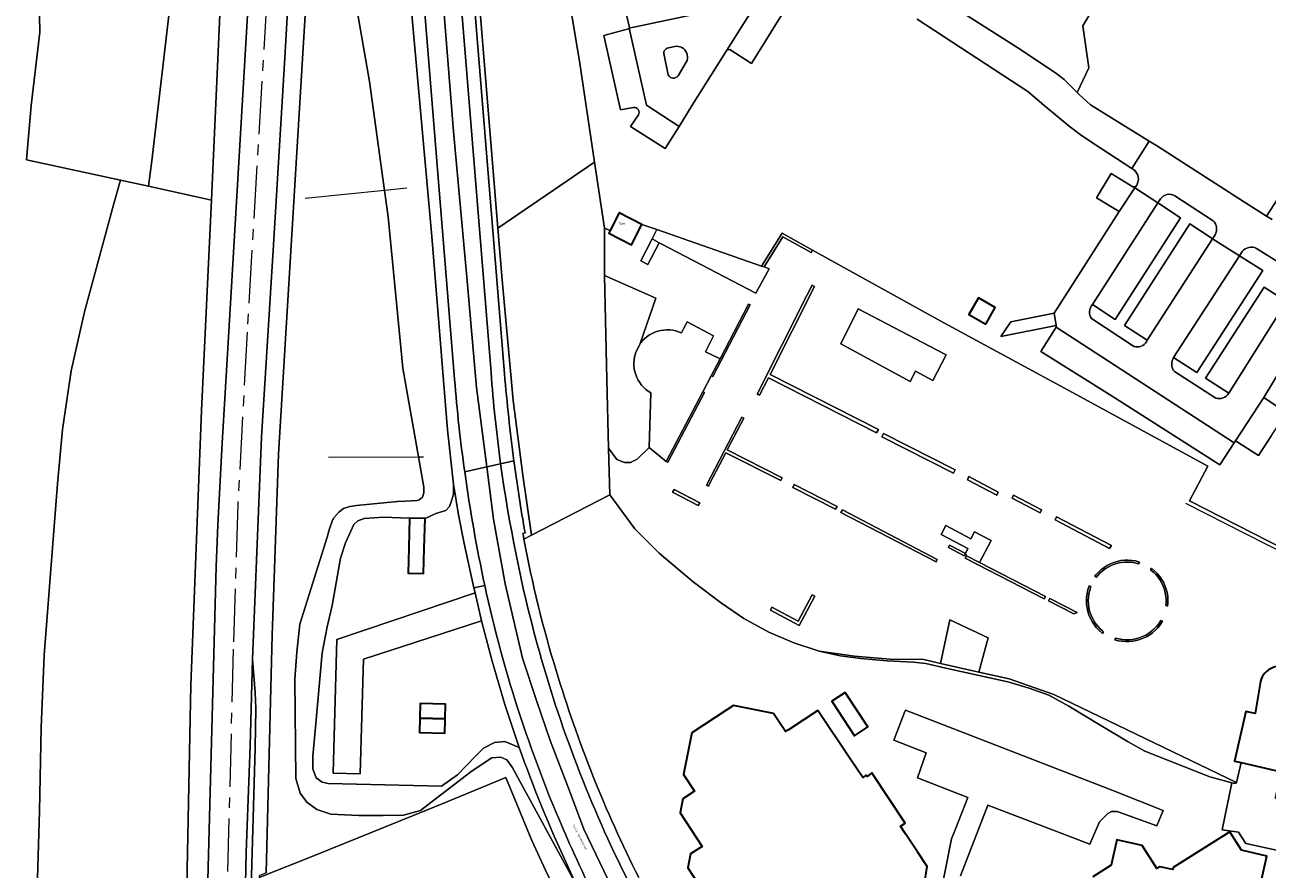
# Model space of a CAD drawing. Header units: metres. Extents: x 197700 to 204338, y 317132 to 325229.
# Tile 698 of 1056: x 202139 to 202374, y 319656 to 319816. Entities that reach past the tile are written whole.
import ezdxf
from ezdxf.enums import TextEntityAlignment as Align

# ---------------------------------------------------------------- set-up
doc = ezdxf.new("R2010")
doc.units = ezdxf.units.M
doc.linetypes.add('AM-AS', pattern=[16, 10, -2, 2, -2])
for name, color, linetype, lineweight in [('B-WE-AM-AS_SPOOR-G', 10, 'AM-AS', 18), ('B-WE-GR-BEPLANTING_CULTUUR_BODEMBEDEKKER-GV', 90, 'Continuous', 18), ('B-WE-GR-BEPLANTING_CULTUUR_BOSPLANTSOEN-GV', 90, 'Continuous', 18), ('B-WE-GR-BEPLANTING_CULTUUR_HEESTERS-GV', 90, 'Continuous', 18), ('B-WE-GR-BOS_LOOF-GV', 40, 'Continuous', 13), ('B-WE-GR-GRAS-GV', 60, 'Continuous', 13), ('B-WE-GW-TALUD_KRUIN-G', 90, 'Continuous', 18), ('B-WE-IE-TERREINAFSCHEIDING_KUNSTMATIG_HEKWERK-G', 20, 'IE-TERREINAFSCHEIDING-KUNSTMATIG', 18), ('B-WE-IE-TERREINAFSCHEIDING_KUNSTMATIG_MUUR-G', 90, 'IE-TERREINAFSCHEIDING-KUNSTMATIG-DICHT', 18), ('B-WE-OG-BEBOUWING-GV', 7, 'Continuous', 35), ('B-WE-OG-BEBOUWING-T18', 10, 'Continuous', 18), ('B-WE-OG-TERREIN_CULTUURSCHEIDING-GV', 7, 'Continuous', 18), ('B-WE-OG-TERREIN_ERF-GV', 7, 'Continuous', 18), ('B-WE-OG-TOPOGRAFIE-T18', 10, 'Continuous', 18), ('B-WE-VH-VERHARDING_ASFALT-GV', 252, 'Continuous', 18), ('B-WE-VH-VERHARDING_BETONSTRAATSTEEN-GV', 252, 'Continuous', 18), ('B-WE-VH-VERHARDING_GESLOTEN-GV', 252, 'Continuous', 18), ('B-WE-VH-VERHARDING_HALFVERHARDING-GV', 252, 'Continuous', 18), ('B-WE-VH-VERHARDING_OPEN-GV', 252, 'Continuous', 18), ('B-WE-VH-VERHARDING_TEGEL-GV', 252, 'Continuous', 18)]:
    doc.layers.add(name, color=color, linetype=linetype, lineweight=lineweight)
doc.styles.add('NLCS-ISO-M200-T18', font='NLCS-ISO.ttf', dxfattribs={"height": 0.36})
doc.linetypes.add('IE-TERREINAFSCHEIDING-KUNSTMATIG', pattern='A,4,[82,NLCS.SHX,S=0.75,R=90,X=0,Y=0],4,-2', length=10)
doc.linetypes.add('IE-TERREINAFSCHEIDING-KUNSTMATIG-DICHT', pattern='A,8,-1,[82,NLCS.SHX,S=0.75,R=90,X=0,Y=0],-1', length=10)

msp = doc.modelspace()

# ---------------------------------------------------------------- linework, layer by layer
at = {"layer": 'B-WE-AM-AS_SPOOR-G'}
msp.add_lwpolyline([(202188.012, 319869.125), (202181.492, 319757.801), (202179.737, 319725.289), (202178.866, 319697.889), (202176.9, 319621.503)], dxfattribs=at)
at = {"layer": 'B-WE-GR-BEPLANTING_CULTUUR_BODEMBEDEKKER-GV'}
for points in [[(202262.916, 319806.275), (202264.47, 319808.846), (202264.608, 319809.172), (202264.687, 319809.518), (202264.706, 319809.872), (202264.663, 319810.224), (202264.56, 319810.563), (202264.4, 319810.879), (202264.187, 319811.162), (202263.929, 319811.404), (202263.634, 319811.597), (202263.309, 319811.736), (202262.965, 319811.815), (202262.613, 319811.834), (202261.111, 319811.523), (202260.866, 319811.471), (202260.642, 319811.357), (202260.455, 319811.19), (202260.318, 319810.981), (202260.241, 319810.744), (202260.229, 319810.497), (202261.067, 319806.424)], [(202377.041, 319770.597), (202372.208, 319773.656), (202371.86, 319773.791), (202371.494, 319773.866), (202371.121, 319773.879), (202370.751, 319773.829), (202370.395, 319773.717), (202370.063, 319773.548), (202369.764, 319773.326), (202369.506, 319773.057), (202368.983, 319772.249), (202373.381, 319769.454), (202360.941, 319750.194), (202356.55, 319753.048), (202356.381, 319752.734), (202356.264, 319752.396), (202356.2, 319752.044), (202356.191, 319751.686), (202356.238, 319751.331), (202356.339, 319750.988), (202356.493, 319750.665), (202356.694, 319750.371), (202364.501, 319745.343), (202364.848, 319745.273), (202365.201, 319745.259), (202365.552, 319745.301), (202365.892, 319745.399), (202366.211, 319745.55), (202366.503, 319745.75), (202366.759, 319745.993), (202366.972, 319746.275), (202362.552, 319749.148), (202373.637, 319766.318), (202377.885, 319763.607)]]:
    msp.add_lwpolyline(points, dxfattribs=at)
msp.add_lwpolyline([(202261.067, 319806.424, 0.5835608), (202262.916, 319806.275)], format="xyb", dxfattribs=at)
for points in [[(202341.214, 319763.015), (202340.999, 319762.736), (202340.835, 319762.425), (202340.725, 319762.091), (202340.672, 319761.744), (202340.678, 319761.392), (202340.744, 319761.046), (202340.866, 319760.717), (202341.041, 319760.412), (202348.803, 319755.273), (202349.107, 319755.138), (202349.429, 319755.056), (202349.76, 319755.032), (202350.091, 319755.065), (202350.411, 319755.154), (202350.711, 319755.297), (202350.982, 319755.49), (202351.215, 319755.726), (202351.405, 319755.999), (202351.544, 319756.301), (202347.249, 319759.093), (202359.62, 319778.27), (202363.657, 319775.632), (202363.901, 319775.477), (202364.379, 319776.219), (202364.529, 319776.545), (202364.626, 319776.891), (202364.667, 319777.248), (202364.651, 319777.606), (202364.579, 319777.958), (202364.452, 319778.294), (202364.273, 319778.605), (202364.047, 319778.884), (202356.772, 319783.608), (202356.425, 319783.767), (202356.053, 319783.858), (202355.672, 319783.879), (202355.293, 319783.828), (202354.929, 319783.708), (202354.595, 319783.522), (202354.3, 319783.277), (202354.057, 319782.982), (202353.544, 319782.24), (202357.848, 319779.428), (202345.5, 319760.23)], [(202259.347, 319774.722), (202258.024, 319775.452), (202255.873, 319771.283), (202257.223, 319770.612)], [(202257.473, 319736.034), (202257.757, 319746.357), (202257.276, 319746.663), (202256.825, 319747.011), (202256.407, 319747.398), (202256.026, 319747.821), (202255.683, 319748.276), (202255.383, 319748.76), (202255.127, 319749.269), (202254.917, 319749.799), (202254.756, 319750.345), (202254.644, 319750.904), (202254.582, 319751.47), (202254.572, 319752.039), (202254.612, 319752.608), (202254.703, 319753.17), (202254.843, 319753.722), (202254.884, 319753.85), (202255.787, 319755.685), (202258.692, 319764.264), (202248.994, 319768.501), (202249.476, 319748.868), (202249.804, 319735.869), (202251.362, 319733.727), (202252.813, 319733.183), (202253.902, 319733.183), (202255.171, 319733.818)]]:
    msp.add_lwpolyline(points, close=True, dxfattribs=at)
at = {"layer": 'B-WE-GR-BEPLANTING_CULTUUR_BOSPLANTSOEN-GV'}
msp.add_lwpolyline([(202250.027, 319727.063), (202249.804, 319735.869), (202249.476, 319748.868), (202248.994, 319768.501), (202248.991, 319768.628), (202249.042, 319777.473), (202247.155, 319789.946), (202228.876, 319777.482), (202229.676, 319767.69), (202231.786, 319744.887), (202233.605, 319730.795), (202235.202, 319719.431)], close=True, dxfattribs=at)
at = {"layer": 'B-WE-GR-BEPLANTING_CULTUUR_HEESTERS-GV'}
for points in [[(202278.686, 319770.311), (202258.921, 319777.192), (202258.024, 319775.452), (202259.347, 319774.722), (202259.858, 319774.421), (202277.614, 319765.172), (202280.157, 319769.776), (202279.174, 319770.149)], [(202279.174, 319770.149), (202282.723, 319775.847), (202288.045, 319772.861), (202288.297, 319773.329), (202282.56, 319776.554), (202278.686, 319770.311)], [(202278.276, 319745.916), (202279.983, 319749.203), (202300.437, 319738.823), (202300.758, 319739.447), (202280.307, 319749.826), (202288.706, 319766.476), (202288.264, 319766.71), (202287.32, 319764.892), (202277.886, 319746.114)], [(202269.162, 319749.578), (202269.473, 319749.419), (202276.555, 319762.975), (202276.244, 319763.134), (202270.844, 319752.798)], [(202260.694, 319733.386), (202261.004, 319733.224), (202267.88, 319746.39), (202267.569, 319746.549)], [(202268.285, 319728.907), (202268.654, 319728.717), (202268.942, 319729.271), (202271.949, 319735.035), (202282.311, 319729.777), (202282.582, 319730.31), (202272.225, 319735.565), (202275.362, 319741.579), (202274.994, 319741.767)], [(202315.274, 319731.82), (202301.738, 319738.69), (202301.417, 319738.067), (202314.954, 319731.197)], [(202323.414, 319727.603), (202317.864, 319730.512), (202317.599, 319729.938), (202323.15, 319727.03)], [(202267.001, 319725.551), (202262.159, 319728.077), (202261.878, 319727.568), (202266.729, 319725.038)], [(202284.596, 319728.475), (202292.685, 319724.368), (202292.965, 319724.895), (202284.867, 319729.007)], [(202331.606, 319724.254), (202326.295, 319727.037), (202326.031, 319726.464), (202331.305, 319723.7)], [(202293.69, 319723.72), (202311.666, 319714.4), (202311.898, 319714.845), (202293.962, 319724.231)], [(202344.78, 319717.5), (202334.431, 319722.924), (202334.167, 319722.351), (202344.449, 319716.96)], [(202317.2, 319716.018), (202317.421, 319715.568), (202319.871, 319714.308), (202322.044, 319718.473), (202318.925, 319720.1), (202318.236, 319718.78), (202313.486, 319721.258), (202312.612, 319719.583), (202317.68, 319716.939)], [(202317.2, 319716.018), (202314.227, 319717.56), (202314.017, 319717.116), (202316.994, 319715.573)], [(202317.421, 319715.568), (202317.167, 319715.12), (202332.11, 319707.434), (202332.345, 319707.892), (202319.871, 319714.308)], [(202341.975, 319711.546), (202342.148, 319711.761), (202342.593, 319712.245), (202343.079, 319712.687), (202343.603, 319713.084), (202344.16, 319713.433), (202344.746, 319713.73), (202345.356, 319713.974), (202345.986, 319714.163), (202346.63, 319714.294), (202347.283, 319714.368), (202347.94, 319714.383), (202348.596, 319714.339), (202349.245, 319714.236), (202349.936, 319714.063), (202350.101, 319714.382), (202349.315, 319714.579), (202348.635, 319714.686), (202347.948, 319714.733), (202347.26, 319714.717), (202346.576, 319714.64), (202345.901, 319714.502), (202345.241, 319714.305), (202344.602, 319714.049), (202343.988, 319713.737), (202343.404, 319713.372), (202342.855, 319712.956), (202342.346, 319712.493), (202341.88, 319711.986), (202341.658, 319711.709)], [(202352.34, 319713.245), (202352.176, 319712.927), (202352.725, 319712.47), (202353.191, 319712.007), (202353.613, 319711.503), (202353.989, 319710.964), (202354.315, 319710.393), (202354.589, 319709.796), (202354.809, 319709.176), (202354.972, 319708.54), (202355.078, 319707.891), (202355.125, 319707.235), (202355.114, 319706.578), (202355.078, 319706.174), (202355.418, 319706.042), (202355.463, 319706.556), (202355.475, 319707.245), (202355.425, 319707.932), (202355.315, 319708.611), (202355.144, 319709.278), (202354.914, 319709.927), (202354.627, 319710.553), (202354.285, 319711.151), (202353.891, 319711.716), (202353.449, 319712.243), (202352.961, 319712.729)], [(202285.593, 319703.226), (202280.663, 319705.849), (202280.375, 319705.265), (202285.785, 319702.386), (202288.746, 319707.948), (202288.241, 319708.205)], [(202340.933, 319709.724), (202340.617, 319709.887), (202340.363, 319709.113), (202340.207, 319708.442), (202340.112, 319707.76), (202340.077, 319707.072), (202340.105, 319706.384), (202340.193, 319705.702), (202340.343, 319705.029), (202340.552, 319704.373), (202340.818, 319703.738), (202341.141, 319703.13), (202341.516, 319702.553), (202341.941, 319702.011), (202342.413, 319701.51), (202343.122, 319700.881), (202343.292, 319701.21), (202343.149, 319701.325), (202342.657, 319701.761), (202342.207, 319702.24), (202341.8, 319702.756), (202341.442, 319703.308), (202341.135, 319703.888), (202340.88, 319704.494), (202340.681, 319705.121), (202340.538, 319705.762), (202340.453, 319706.414), (202340.427, 319707.071), (202340.46, 319707.727), (202340.551, 319708.378), (202340.7, 319709.018)], [(202333.137, 319707.485), (202332.902, 319707.028), (202337.687, 319704.566), (202338.327, 319704.815)], [(202312.528, 319695.214), (202319.773, 319693.573), (202321.487, 319700.077), (202314.262, 319703.478)], [(202345.462, 319699.692), (202346.098, 319699.519), (202346.776, 319699.399), (202347.462, 319699.34), (202348.15, 319699.343), (202348.836, 319699.407), (202349.513, 319699.532), (202350.176, 319699.717), (202350.82, 319699.961), (202351.44, 319700.261), (202352.031, 319700.615), (202352.587, 319701.021), (202353.105, 319701.474), (202353.58, 319701.973), (202354.009, 319702.511), (202354.463, 319703.198), (202354.13, 319703.328), (202353.726, 319702.716), (202353.316, 319702.202), (202352.862, 319701.727), (202352.368, 319701.294), (202351.837, 319700.907), (202351.273, 319700.568), (202350.681, 319700.282), (202350.067, 319700.05), (202349.434, 319699.873), (202348.787, 319699.754), (202348.133, 319699.693), (202347.475, 319699.69), (202346.821, 319699.747), (202346.173, 319699.861), (202345.614, 319700.012)], [(202319.773, 319693.573), (202312.528, 319695.214), (202309.373, 319695.929), (202302.909, 319696.051), (202296.237, 319696.61), (202289.555, 319697.555), (202293.548, 319696.68), (202297.474, 319696.131), (202302.452, 319695.733), (202307.377, 319695.472), (202309.738, 319695.193), (202313.523, 319694.303), (202325.236, 319691.747), (202329.277, 319690.552), (202332.961, 319689.191), (202336.721, 319687.117), (202342.805, 319683.497), (202347.945, 319680.387), (202351.114, 319678.623), (202363.365, 319673.815), (202367.527, 319672.651), (202367.793, 319672.577), (202368.355, 319672.567), (202368.416, 319672.707), (202333.921, 319689.337), (202325.457, 319692.285)], [(202378.674, 319669.18), (202375.777, 319669.844), (202376.899, 319674.737), (202369.297, 319676.48), (202368.522, 319672.948), (202368.416, 319672.707), (202368.355, 319672.567), (202367.793, 319672.577), (202367.527, 319672.651), (202365.736, 319663.794), (202368.795, 319663.313), (202370.163, 319661.178), (202376.536, 319659.78)]]:
    msp.add_lwpolyline(points, close=True, dxfattribs=at)
at = {"layer": 'B-WE-GR-BOS_LOOF-GV'}
for points in [[(202139.496, 319960.322), (202142.315, 319814.5), (202140.671, 319800.622), (202139.789, 319790.402), (202157.56, 319786.528), (202162.833, 319785.378), (202163.487, 319790.189), (202171.941, 319862.469)], [(202141.187, 319631.458), (202142.282, 319667.306), (202142.611, 319683.112), (202143.148, 319696.751), (202144.738, 319717.089), (202145.664, 319729.165), (202146.623, 319739.422), (202148.255, 319750.518), (202150.778, 319761.683), (202156.25, 319781.876), (202157.56, 319786.528), (202139.789, 319790.402), (202140.671, 319800.622), (202142.315, 319814.5), (202139.496, 319960.322)], [(202197.064, 319848.58), (202204.585, 319805.202), (202207.457, 319784.6), (202208.149, 319779.638), (202210.89, 319750.996), (202213.886, 319734.239), (202214.902, 319728.557), (202214.858, 319727.478), (202214.615, 319726.666), (202213.97, 319726.106), (202213.635, 319726.029), (202211.343, 319725.85), (202209.928, 319725.813), (202202.147, 319725.068), (202200.919, 319724.855), (202199.721, 319724.472), (202198.859, 319723.848), (202197.886, 319722.721), (202197.635, 319722.302), (202197.042, 319720.661), (202196.591, 319719.102), (202191.464, 319702.619), (202190.911, 319697.359), (202190.527, 319692.244), (202190.699, 319673.45), (202191.528, 319670.69), (202192.749, 319669.025), (202194.647, 319667.593), (202197.321, 319666.708), (202202.631, 319666.45), (202207.227, 319666.481), (202211.057, 319666.539), (202214.281, 319667.397), (202217.025, 319669.547), (202224.024, 319674.928), (202227.734, 319677.385), (202229.406, 319677.527), (202230.573, 319677.025), (202231.583, 319675.594), (202243.749, 319653.326)], [(202243.749, 319653.326), (202231.583, 319675.594), (202230.573, 319677.025), (202229.406, 319677.527), (202227.734, 319677.385), (202224.024, 319674.928), (202217.025, 319669.547), (202214.281, 319667.397), (202211.057, 319666.539), (202207.227, 319666.481), (202202.631, 319666.45), (202197.321, 319666.708), (202194.647, 319667.593), (202192.749, 319669.025), (202191.528, 319670.69), (202190.699, 319673.45), (202190.527, 319692.244), (202190.911, 319697.359), (202191.464, 319702.619), (202196.591, 319719.102), (202197.042, 319720.661), (202197.635, 319722.302), (202197.886, 319722.721), (202198.859, 319723.848), (202199.721, 319724.472), (202200.919, 319724.855), (202202.147, 319725.068), (202209.928, 319725.813), (202211.343, 319725.85), (202213.635, 319726.029), (202213.97, 319726.106), (202214.615, 319726.666), (202214.858, 319727.478), (202214.902, 319728.557), (202213.886, 319734.239), (202210.89, 319750.996), (202208.149, 319779.638), (202207.457, 319784.6), (202204.585, 319805.202), (202197.064, 319848.58)], [(202223.587, 319842.223), (202228.876, 319777.482), (202247.155, 319789.946), (202244.268, 319809.031), (202241.484, 319825.983)], [(202199.139, 319715.086), (202200.096, 319717.981), (202201.663, 319721.452), (202202.423, 319722.163), (202203.608, 319722.614), (202207.261, 319722.86), (202212.194, 319722.691), (202215.119, 319722.62), (202217.154, 319723.548), (202219.053, 319724.136), (202219.747, 319724.879), (202220.139, 319725.941), (202220.483, 319727.218), (202220.504, 319729.066), (202220.408, 319729.649), (202219.349, 319739.344), (202216.398, 319775.875), (202211.997, 319824.89)], [(202192.656, 319820.902), (202187.407, 319734.747), (202186.237, 319700.575), (202185.083, 319655.631), (202183.759, 319655.088), (202183.752, 319654.755), (202194.565, 319659.047), (202218.036, 319668.574), (202230.366, 319673.679), (202235.295, 319661.77), (202237.888, 319656.125), (202243.038, 319645.322), (202245.596, 319640.164)], [(202168.725, 319583.488), (202170.888, 319691.097), (202172.894, 319743.026), (202174.766, 319782.777), (202162.833, 319785.378), (202157.56, 319786.528), (202156.25, 319781.876), (202150.778, 319761.683), (202148.255, 319750.518), (202146.623, 319739.422), (202145.664, 319729.165), (202144.738, 319717.089), (202143.148, 319696.751), (202142.611, 319683.112), (202142.282, 319667.306), (202141.187, 319631.458)], [(202232.91, 319679.362), (202230.191, 319680.455), (202228.205, 319680.271), (202226.152, 319679.212), (202225.008, 319678.071), (202225.007, 319678.005), (202224.943, 319678.006), (202224.594, 319677.658), (202221.224, 319674.191), (202218.198, 319672.046), (202196.811, 319672.517), (202195.672, 319672.81), (202194.548, 319673.593), (202193.923, 319675.283), (202193.906, 319677.695), (202194.399, 319683.173), (202195.665, 319697.221), (202196.646, 319702.124), (202197.573, 319706.19), (202199.139, 319715.086)], [(202242.868, 319655.184), (202242.004, 319657.051)]]:
    msp.add_lwpolyline(points, dxfattribs=at)
msp.add_lwpolyline([(202242.004, 319657.051, -0.0239554), (202232.91, 319679.362)], format="xyb", dxfattribs=at)
at = {"layer": 'B-WE-GR-GRAS-GV'}
for points in [[(202193.288, 319890.939), (202188.588, 319809.641), (202186.487, 319774.333), (202184.221, 319737.964), (202182.488, 319696.008), (202183.038, 319689.726), (202183.139, 319686.681), (202183.021, 319679.263), (202182.181, 319650.645)], [(202171.941, 319862.469), (202163.487, 319790.189), (202162.833, 319785.378), (202174.766, 319782.777), (202175.035, 319788.478), (202177.634, 319847.201)], [(202177.634, 319847.201), (202175.035, 319788.478), (202174.766, 319782.777), (202172.894, 319743.026), (202170.888, 319691.097), (202168.725, 319583.488), (202168.754, 319576.436), (202168.365, 319556.901), (202167.657, 319524.344), (202166.763, 319489.46), (202166.239, 319457.141), (202165.517, 319424.691), (202165.416, 319421), (202164.967, 319404.672), (202163.156, 319319.765)], [(202173.994, 319651.908), (202175.638, 319713.524), (202175.964, 319721.42), (202176.768, 319736.813), (202178.447, 319764.278), (202183.409, 319848.804)], [(202185.083, 319655.631), (202186.237, 319700.575), (202187.407, 319734.747), (202192.656, 319820.902)]]:
    msp.add_lwpolyline(points, dxfattribs=at)
msp.add_lwpolyline([(202182.488, 319696.008), (202182.095, 319679.652), (202181.284, 319659.498), (202180.316, 319612.839), (202180.296, 319608.792), (202180.421, 319605.027), (202181.113, 319609.309), (202181.131, 319610.444), (202181.313, 319612.904), (202181.557, 319618.894), (202181.889, 319635.808), (202182.181, 319650.645), (202183.021, 319679.263), (202183.139, 319686.681), (202183.038, 319689.726)], close=True, dxfattribs=at)
at = {"layer": 'B-WE-GW-TALUD_KRUIN-G'}
for points in [[(202162.833, 319785.378), (202163.487, 319790.189), (202171.941, 319862.469), (202174.649, 319873.821), (202177.503, 319894.239), (202180.681, 319949.965), (202180.224, 319967.671), (202179.75, 319986.006), (202180.049, 319993.804), (202180.644, 320019.082), (202181.345, 320041.476), (202181.577, 320046.348), (202181.915, 320053.188), (202182.549, 320062.484), (202183.413, 320072.735), (202185.41, 320093.909), (202186.405, 320108.998), (202186.577, 320111.608)], [(202180.421, 319605.027), (202181.113, 319609.309), (202181.131, 319610.444), (202181.313, 319612.904), (202181.557, 319618.894), (202181.889, 319635.808), (202182.181, 319650.645), (202183.021, 319679.263), (202183.139, 319686.681), (202183.038, 319689.726), (202182.488, 319696.008)]]:
    msp.add_lwpolyline(points, dxfattribs=at)
at = {"layer": 'B-WE-IE-TERREINAFSCHEIDING_KUNSTMATIG_HEKWERK-G'}
for points in [[(202247.155, 319789.946), (202244.268, 319809.031), (202241.484, 319825.983)], [(202249.042, 319777.473), (202247.155, 319789.946)], [(202207.457, 319784.6), (202192.469, 319783.05)], [(202211.669, 319785.035), (202207.457, 319784.6)], [(202248.994, 319768.501), (202248.991, 319768.628), (202249.042, 319777.473)], [(202249.042, 319777.473), (202250.07, 319777.017)], [(202258.921, 319777.192), (202256.079, 319778.181)], [(202258.921, 319777.192), (202278.686, 319770.311)], [(202288.297, 319773.329), (202282.56, 319776.554), (202278.686, 319770.311)], [(202288.297, 319773.329), (202312.561, 319759.901), (202338.124, 319746.043), (202363.011, 319732.513), (202359.558, 319725.946), (202392.639, 319709.078), (202419.109, 319695.475), (202421.855, 319693.99), (202425.256, 319700.379), (202427.655, 319699.493)], [(202249.804, 319735.869), (202249.476, 319748.868), (202248.994, 319768.501)], [(202196.869, 319734.212), (202213.886, 319734.239)], [(202213.886, 319734.239), (202214.827, 319734.24)], [(202250.027, 319727.063), (202249.804, 319735.869)], [(202235.202, 319719.431), (202250.027, 319727.063)], [(202250.027, 319727.063), (202254.757, 319720.661), (202259.332, 319716.05), (202265.781, 319710.641), (202271.149, 319706.631), (202275.32, 319703.723), (202280.09, 319701.114), (202284.759, 319699.112), (202289.378, 319697.594), (202289.555, 319697.555)], [(202233.797, 319718.707), (202235.202, 319719.431)], [(202289.555, 319697.555), (202293.548, 319696.68), (202297.474, 319696.131), (202302.452, 319695.733), (202307.377, 319695.472), (202309.738, 319695.193), (202313.523, 319694.303), (202325.236, 319691.747), (202329.277, 319690.552), (202332.961, 319689.191), (202336.721, 319687.117), (202342.805, 319683.497), (202347.945, 319680.387), (202351.114, 319678.623), (202363.365, 319673.815), (202367.527, 319672.651)], [(202225.008, 319678.071), (202226.152, 319679.212), (202228.205, 319680.271), (202230.191, 319680.455), (202232.91, 319679.362)], [(202196.811, 319672.517), (202218.198, 319672.046), (202221.224, 319674.191), (202224.594, 319677.658), (202224.943, 319678.006)], [(202368.416, 319672.707), (202368.522, 319672.948), (202369.297, 319676.48)], [(202367.527, 319672.651), (202367.793, 319672.577), (202368.355, 319672.567), (202368.416, 319672.707)]]:
    msp.add_lwpolyline(points, dxfattribs=at)
at = {"layer": 'B-WE-IE-TERREINAFSCHEIDING_KUNSTMATIG_MUUR-G'}
msp.add_lwpolyline([(202358.774, 319725.521), (202393.003, 319708.108)], dxfattribs=at)
at = {"layer": 'B-WE-OG-BEBOUWING-GV'}
for points in [[(202256.079, 319778.181), (202251.787, 319780.375), (202250.07, 319777.017), (202249.807, 319776.503), (202254.099, 319774.31)], [(202321.052, 319759.35), (202322.83, 319762.504), (202319.656, 319764.293), (202317.879, 319761.14)], [(202214.968, 319717.007), (202215.119, 319722.62), (202212.194, 319722.691), (202212.057, 319717.082), (202211.933, 319712.263), (202214.845, 319712.188)], [(202294.501, 319689.745), (202291.956, 319688.074), (202296.247, 319681.54), (202298.791, 319683.211)], [(202214.106, 319684.903), (202218.934, 319684.776), (202219.006, 319687.494), (202214.177, 319687.621)], [(202218.934, 319684.776), (202214.106, 319684.903), (202214.035, 319682.185), (202218.863, 319682.058), (202218.934, 319684.586)]]:
    msp.add_lwpolyline(points, close=True, dxfattribs=at)
msp.add_lwpolyline([(202378.69, 319694.158, 0.4938418), (202372.964, 319691.833)], format="xyb", dxfattribs=at)
for points in [[(202372.964, 319691.833), (202371.965, 319685.748), (202370.211, 319686.15), (202368.058, 319676.764), (202369.297, 319676.48)], [(202309.509, 319653.617), (202309.993, 319656.821), (202308.159, 319659.593), (202305.894, 319663.016), (202304.936, 319664.457), (202305.799, 319665.029), (202299.522, 319674.519), (202298.663, 319673.859), (202298.446, 319674.08), (202297.84, 319673.69), (202295.431, 319677.185), (202289.3, 319686.308), (202283.81, 319682.657), (202283.197, 319682.359), (202280.971, 319685.783), (202273.388, 319687.279), (202272.159, 319686.476), (202265.518, 319682.133), (202263.924, 319674.218), (202266.007, 319671.054), (202263.83, 319669.626), (202263.289, 319666.994), (202267.457, 319660.643), (202265.289, 319659.211), (202264.76, 319656.584), (202271.197, 319646.795)], [(202369.297, 319676.48), (202376.899, 319674.737), (202375.777, 319669.844), (202378.674, 319669.18), (202378.98, 319669.11), (202417.482, 319660.281)], [(202373.103, 319653.999), (202374.178, 319658.818), (202369.363, 319659.932), (202367.169, 319663.4), (202356.478, 319656.636), (202356.39, 319656.246), (202353.942, 319656.798), (202353.393, 319656.451), (202350.636, 319660.813), (202345.827, 319661.897), (202344.743, 319657.088), (202341.277, 319654.897)]]:
    msp.add_lwpolyline(points, dxfattribs=at)
at = {"layer": 'B-WE-OG-TERREIN_CULTUURSCHEIDING-GV'}
for points in [[(202234, 319719.92), (202233.597, 319719.802), (202233.696, 319719.256), (202233.797, 319718.707), (202235.202, 319719.431), (202233.605, 319730.795), (202231.786, 319744.887), (202229.676, 319767.69), (202228.876, 319777.482), (202223.587, 319842.223), (202222.304, 319860.889), (202221.915, 319873.966), (202221.739, 319887.395), (202223.702, 319907.731), (202226.496, 319921.641), (202231.942, 319940.723), (202240.051, 319961.413), (202249.01, 319978.87), (202259.45, 319995.384), (202267.918, 320005.487)], [(202220.68, 319748.905), (202211.675, 319860.203), (202211.431, 319863.855), (202211.246, 319867.512), (202209.582, 319855.535), (202211.997, 319824.89), (202216.398, 319775.875), (202219.349, 319739.344), (202220.408, 319729.649), (202220.504, 319729.066), (202221.458, 319723.269), (202222.533, 319717.889), (202224.339, 319709.505), (202226.392, 319709.937)], [(202222.161, 319847.397), (202230.123, 319749.935)]]:
    msp.add_lwpolyline(points, dxfattribs=at)
for points in [[(202296.938, 319762.199), (202293.688, 319755.596), (202306.754, 319748.48), (202307.79, 319750.465), (202311.026, 319748.703), (202313.556, 319753.553), (202313.209, 319753.746)], [(202255.787, 319755.685), (202254.884, 319753.85), (202254.843, 319753.722), (202254.703, 319753.17), (202254.612, 319752.608), (202254.572, 319752.039), (202254.582, 319751.47), (202254.644, 319750.904), (202254.756, 319750.345), (202254.917, 319749.799), (202255.127, 319749.269), (202255.383, 319748.76), (202255.683, 319748.276), (202256.026, 319747.821), (202256.407, 319747.398), (202256.825, 319747.011), (202257.276, 319746.663), (202257.757, 319746.357), (202257.473, 319736.034), (202260.694, 319733.386), (202267.569, 319746.549), (202269.162, 319749.578), (202270.844, 319752.798), (202268.106, 319754.11), (202269.597, 319757.142), (202264.606, 319759.763), (202264.364, 319759.281), (202264, 319758.584), (202263.544, 319757.692), (202263.016, 319757.905), (202262.471, 319758.069), (202261.913, 319758.184), (202261.347, 319758.249), (202260.778, 319758.263), (202260.209, 319758.226), (202259.647, 319758.138), (202259.094, 319758.001), (202258.556, 319757.815), (202258.036, 319757.581), (202257.54, 319757.302), (202257.07, 319756.98), (202256.631, 319756.617), (202256.227, 319756.216), (202255.859, 319755.781)], [(202215.119, 319722.62), (202214.968, 319717.007), (202214.845, 319712.188), (202211.933, 319712.263), (202212.057, 319717.082), (202212.194, 319722.691), (202207.261, 319722.86), (202203.608, 319722.614), (202202.423, 319722.163), (202201.663, 319721.452), (202200.096, 319717.981), (202199.139, 319715.086), (202197.573, 319706.19), (202196.646, 319702.124), (202195.665, 319697.221), (202194.399, 319683.173), (202193.906, 319677.695), (202193.923, 319675.283), (202194.548, 319673.593), (202195.672, 319672.81), (202196.811, 319672.517), (202218.198, 319672.046), (202221.224, 319674.191), (202224.594, 319677.658), (202224.943, 319678.006), (202225.007, 319678.005), (202225.008, 319678.071), (202226.152, 319679.212), (202228.205, 319680.271), (202230.191, 319680.455), (202232.91, 319679.362), (202230.203, 319687.466), (202227.772, 319695.658), (202225.793, 319703.254), (202203.471, 319696.021), (202202.847, 319674.375), (202197.773, 319674.468), (202198.418, 319699.741), (202224.553, 319708.557), (202224.339, 319709.505), (202222.533, 319717.889), (202221.458, 319723.269), (202220.504, 319729.066), (202220.483, 319727.218), (202220.139, 319725.941), (202219.747, 319724.879), (202219.053, 319724.136), (202217.154, 319723.548)], [(202218.934, 319684.776), (202218.934, 319684.586), (202218.863, 319682.058), (202214.035, 319682.185), (202214.106, 319684.903), (202214.177, 319687.621), (202219.006, 319687.494)]]:
    msp.add_lwpolyline(points, close=True, dxfattribs=at)
for points in [[(202222.603, 319731.429, -0.0145029), (202220.68, 319748.905)], [(202230.123, 319749.935, 0.0119911), (202231.91, 319733.51)], [(202231.91, 319733.51, 0.0099972), (202234, 319719.92)], [(202226.392, 319709.937, -0.0180049), (202222.603, 319731.429)]]:
    msp.add_lwpolyline(points, format="xyb", dxfattribs=at)
at = {"layer": 'B-WE-OG-TERREIN_ERF-GV'}
for points in [[(202351.956, 319793.92), (202353.526, 319792.948), (202369.914, 319782.369), (202374.093, 319779.759), (202382.93, 319793.353), (202381.99, 319794.001), (202394.346, 319811.845), (202393.545, 319812.361), (202402.443, 319826.165), (202365.825, 319849.77), (202368.137, 319853.251), (202350.189, 319864.854), (202330.621, 319834.596), (202340.021, 319828.846), (202343.169, 319825.153), (202343.495, 319822.546), (202339.37, 319815.702), (202340.499, 319807.791), (202338.301, 319803.124), (202338.732, 319802.701), (202340.843, 319800.799)], [(202278.276, 319745.916), (202277.886, 319746.114), (202287.32, 319764.892), (202288.264, 319766.71), (202288.706, 319766.476), (202280.307, 319749.826), (202300.758, 319739.447), (202300.437, 319738.823), (202279.983, 319749.203)], [(202296.938, 319762.199), (202313.209, 319753.746), (202313.556, 319753.553), (202311.026, 319748.703), (202307.79, 319750.465), (202306.754, 319748.48), (202293.688, 319755.596)], [(202268.285, 319728.907), (202274.994, 319741.767), (202275.362, 319741.579), (202272.225, 319735.565), (202282.582, 319730.31), (202282.311, 319729.777), (202271.949, 319735.035), (202268.942, 319729.271), (202268.654, 319728.717)], [(202315.274, 319731.82), (202314.954, 319731.197), (202301.417, 319738.067), (202301.738, 319738.69)], [(202323.414, 319727.603), (202323.15, 319727.03), (202317.599, 319729.938), (202317.864, 319730.512)], [(202267.001, 319725.551), (202266.729, 319725.038), (202261.878, 319727.568), (202262.159, 319728.077)], [(202284.596, 319728.475), (202284.867, 319729.007), (202292.965, 319724.895), (202292.685, 319724.368)], [(202331.606, 319724.254), (202331.305, 319723.7), (202326.031, 319726.464), (202326.295, 319727.037)], [(202293.69, 319723.72), (202293.962, 319724.231), (202311.898, 319714.845), (202311.666, 319714.4)], [(202344.78, 319717.5), (202344.449, 319716.96), (202334.167, 319722.351), (202334.431, 319722.924)], [(202317.421, 319715.568), (202317.2, 319716.018), (202317.68, 319716.939), (202312.612, 319719.583), (202313.486, 319721.258), (202318.236, 319718.78), (202318.925, 319720.1), (202322.044, 319718.473), (202319.871, 319714.308), (202332.345, 319707.892), (202332.11, 319707.434), (202317.167, 319715.12)], [(202317.2, 319716.018), (202316.994, 319715.573), (202314.017, 319717.116), (202314.227, 319717.56)], [(202341.975, 319711.546), (202341.658, 319711.709), (202341.88, 319711.986), (202342.346, 319712.493), (202342.855, 319712.956), (202343.404, 319713.372), (202343.988, 319713.737), (202344.602, 319714.049), (202345.241, 319714.305), (202345.901, 319714.502), (202346.576, 319714.64), (202347.26, 319714.717), (202347.948, 319714.733), (202348.635, 319714.686), (202349.315, 319714.579), (202350.101, 319714.382), (202349.936, 319714.063), (202349.245, 319714.236), (202348.596, 319714.339), (202347.94, 319714.383), (202347.283, 319714.368), (202346.63, 319714.294), (202345.986, 319714.163), (202345.356, 319713.974), (202344.746, 319713.73), (202344.16, 319713.433), (202343.603, 319713.084), (202343.079, 319712.687), (202342.593, 319712.245), (202342.148, 319711.761)], [(202352.34, 319713.245), (202352.961, 319712.729), (202353.449, 319712.243), (202353.891, 319711.716), (202354.285, 319711.151), (202354.627, 319710.553), (202354.914, 319709.927), (202355.144, 319709.278), (202355.315, 319708.611), (202355.425, 319707.932), (202355.475, 319707.245), (202355.463, 319706.556), (202355.418, 319706.042), (202355.078, 319706.174), (202355.114, 319706.578), (202355.125, 319707.235), (202355.078, 319707.891), (202354.972, 319708.54), (202354.809, 319709.176), (202354.589, 319709.796), (202354.315, 319710.393), (202353.989, 319710.964), (202353.613, 319711.503), (202353.191, 319712.007), (202352.725, 319712.47), (202352.176, 319712.927)], [(202285.593, 319703.226), (202288.241, 319708.205), (202288.746, 319707.948), (202285.785, 319702.386), (202280.375, 319705.265), (202280.663, 319705.849)], [(202340.933, 319709.724), (202340.7, 319709.018), (202340.551, 319708.378), (202340.46, 319707.727), (202340.427, 319707.071), (202340.453, 319706.414), (202340.538, 319705.762), (202340.681, 319705.121), (202340.88, 319704.494), (202341.135, 319703.888), (202341.442, 319703.308), (202341.8, 319702.756), (202342.207, 319702.24), (202342.657, 319701.761), (202343.149, 319701.325), (202343.292, 319701.21), (202343.122, 319700.881), (202342.413, 319701.51), (202341.941, 319702.011), (202341.516, 319702.553), (202341.141, 319703.13), (202340.818, 319703.738), (202340.552, 319704.373), (202340.343, 319705.029), (202340.193, 319705.702), (202340.105, 319706.384), (202340.077, 319707.072), (202340.112, 319707.76), (202340.207, 319708.442), (202340.363, 319709.113), (202340.617, 319709.887)], [(202333.137, 319707.485), (202338.327, 319704.815), (202337.687, 319704.566), (202332.902, 319707.028)], [(202345.462, 319699.692), (202345.614, 319700.012), (202346.173, 319699.861), (202346.821, 319699.747), (202347.475, 319699.69), (202348.133, 319699.693), (202348.787, 319699.754), (202349.434, 319699.873), (202350.067, 319700.05), (202350.681, 319700.282), (202351.273, 319700.568), (202351.837, 319700.907), (202352.368, 319701.294), (202352.862, 319701.727), (202353.316, 319702.202), (202353.726, 319702.716), (202354.13, 319703.328), (202354.463, 319703.198), (202354.009, 319702.511), (202353.58, 319701.973), (202353.105, 319701.474), (202352.587, 319701.021), (202352.031, 319700.615), (202351.44, 319700.261), (202350.82, 319699.961), (202350.176, 319699.717), (202349.513, 319699.532), (202348.836, 319699.407), (202348.15, 319699.343), (202347.462, 319699.34), (202346.776, 319699.399), (202346.098, 319699.519)], [(202294.501, 319689.745), (202298.791, 319683.211), (202296.247, 319681.54), (202291.956, 319688.074)]]:
    msp.add_lwpolyline(points, close=True, dxfattribs=at)
for points in [[(202241.484, 319825.983), (202244.268, 319809.031), (202247.155, 319789.946), (202249.042, 319777.473), (202250.07, 319777.017), (202251.787, 319780.375), (202256.079, 319778.181), (202258.921, 319777.192), (202278.686, 319770.311), (202282.56, 319776.554), (202288.297, 319773.329), (202312.561, 319759.901), (202338.124, 319746.043), (202363.011, 319732.513), (202359.558, 319725.946), (202392.639, 319709.078)], [(202288.275, 319827.12), (202276.801, 319808.614), (202272.678, 319811.241), (202272.123, 319811.1), (202265.61, 319800.727), (202263.097, 319796.708), (202260.467, 319792.501), (202253.921, 319796.694), (202255.443, 319798.913), (202255.53, 319799.158), (202255.547, 319799.417), (202255.494, 319799.671), (202255.373, 319799.901), (202255.194, 319800.09), (202254.97, 319800.222), (202254.719, 319800.29), (202254.46, 319800.286), (202252.044, 319799.806), (202248.903, 319813.899), (202253.582, 319815.16), (202253.643, 319815.262), (202253.724, 319815.396), (202252.681, 319819.874)], [(202375.041, 319738.281), (202372.575, 319734.526), (202368.25, 319737.282), (202368.001, 319736.904), (202365.272, 319732.757), (202344.912, 319745.728), (202331.473, 319754.19), (202334.384, 319758.746), (202334.333, 319759.098), (202323.871, 319756.982), (202325.781, 319759.748), (202334, 319761.398), (202339.014, 319769.263), (202346.247, 319780.602), (202342.007, 319783.189), (202344.735, 319787.796), (202348.812, 319785.254), (202349.347, 319785.297), (202349.578, 319785.607), (202349.751, 319785.953), (202349.86, 319786.324), (202349.903, 319786.708), (202349.877, 319787.094), (202349.783, 319787.47), (202349.625, 319787.822), (202349.407, 319788.141), (202349.136, 319788.417), (202348.822, 319788.641), (202348.656, 319788.749), (202341.218, 319793.565), (202338.893, 319795.177), (202336.797, 319796.758), (202334.602, 319798.541), (202332.031, 319800.727), (202329.006, 319803.276), (202327.542, 319804.221), (202308.124, 319816.935)], [(202392.639, 319709.078), (202359.558, 319725.946), (202363.011, 319732.513), (202338.124, 319746.043), (202312.561, 319759.901), (202288.297, 319773.329), (202288.045, 319772.861), (202282.723, 319775.847), (202279.174, 319770.149), (202280.157, 319769.776), (202277.614, 319765.172), (202259.858, 319774.421), (202259.347, 319774.722), (202257.223, 319770.612), (202255.873, 319771.283), (202258.024, 319775.452), (202258.921, 319777.192), (202256.079, 319778.181), (202254.099, 319774.31), (202249.807, 319776.503), (202250.07, 319777.017), (202249.042, 319777.473), (202248.991, 319768.628), (202248.994, 319768.501), (202258.692, 319764.264), (202255.787, 319755.685), (202255.859, 319755.781), (202256.227, 319756.216), (202256.631, 319756.617), (202257.07, 319756.98), (202257.54, 319757.302), (202258.036, 319757.581), (202258.556, 319757.815), (202259.094, 319758.001), (202259.647, 319758.138), (202260.209, 319758.226), (202260.778, 319758.263), (202261.347, 319758.249), (202261.913, 319758.184), (202262.471, 319758.069), (202263.016, 319757.905), (202263.544, 319757.692), (202264, 319758.584), (202264.364, 319759.281), (202264.606, 319759.763), (202269.597, 319757.142), (202268.106, 319754.11), (202270.844, 319752.798), (202276.244, 319763.134), (202276.555, 319762.975), (202269.473, 319749.419), (202269.162, 319749.578), (202267.569, 319746.549), (202267.88, 319746.39), (202261.004, 319733.224), (202260.694, 319733.386), (202257.473, 319736.034), (202255.171, 319733.818), (202253.902, 319733.183), (202252.813, 319733.183), (202251.362, 319733.727), (202249.804, 319735.869), (202250.027, 319727.063), (202254.757, 319720.661), (202259.332, 319716.05), (202265.781, 319710.641), (202271.149, 319706.631), (202275.32, 319703.723), (202280.09, 319701.114), (202284.759, 319699.112), (202289.378, 319697.594), (202289.555, 319697.555), (202296.237, 319696.61), (202302.909, 319696.051), (202309.373, 319695.929), (202312.528, 319695.214), (202314.262, 319703.478), (202321.487, 319700.077), (202319.773, 319693.573), (202325.457, 319692.285), (202333.921, 319689.337), (202368.416, 319672.707), (202368.522, 319672.948), (202369.297, 319676.48), (202368.058, 319676.764), (202370.211, 319686.15), (202371.965, 319685.748), (202372.964, 319691.833)], [(202383.697, 319762.142), (202373.623, 319745.448), (202377.895, 319742.55)], [(202376.536, 319659.78), (202370.163, 319661.178), (202368.795, 319663.313), (202365.736, 319663.794), (202367.527, 319672.651), (202363.365, 319673.815), (202351.114, 319678.623), (202347.945, 319680.387), (202342.805, 319683.497), (202336.721, 319687.117), (202332.961, 319689.191), (202329.277, 319690.552), (202325.236, 319691.747), (202313.523, 319694.303), (202309.738, 319695.193), (202307.377, 319695.472), (202302.452, 319695.733), (202297.474, 319696.131), (202293.548, 319696.68), (202289.555, 319697.555), (202289.378, 319697.594), (202284.759, 319699.112), (202280.09, 319701.114), (202275.32, 319703.723), (202271.149, 319706.631), (202265.781, 319710.641), (202259.332, 319716.05), (202254.757, 319720.661), (202250.027, 319727.063), (202235.202, 319719.431), (202233.797, 319718.707)], [(202271.197, 319646.795), (202264.76, 319656.584), (202265.289, 319659.211), (202267.457, 319660.643), (202263.289, 319666.994), (202263.83, 319669.626), (202266.007, 319671.054), (202263.924, 319674.218), (202265.518, 319682.133), (202272.159, 319686.476), (202273.388, 319687.279), (202280.971, 319685.783), (202283.197, 319682.359), (202283.81, 319682.657), (202289.3, 319686.308), (202295.431, 319677.185), (202297.84, 319673.69), (202298.446, 319674.08), (202298.663, 319673.859), (202299.522, 319674.519), (202305.799, 319665.029), (202304.936, 319664.457), (202305.894, 319663.016), (202308.159, 319659.593), (202309.993, 319656.821), (202309.509, 319653.617)], [(202312.255, 319650.28), (202314.608, 319662.087), (202315.303, 319663.798), (202317.694, 319669.907), (202308.144, 319673.622), (202309.767, 319678.307), (202303.697, 319680.725), (202305.785, 319686.126), (202305.908, 319686.413), (202345.052, 319671.176), (202354.549, 319667.423), (202353.405, 319664.531), (202345.908, 319667.259), (202344.803, 319667.245), (202344.087, 319666.887), (202342.542, 319665.256), (202340.687, 319661.059), (202321.437, 319668.422), (202316.309, 319655.104)], [(202245.596, 319640.164), (202243.038, 319645.322), (202237.888, 319656.125), (202235.295, 319661.77), (202230.366, 319673.679), (202218.036, 319668.574), (202194.565, 319659.047), (202183.752, 319654.755), (202183.114, 319624.859), (202182.512, 319602.178), (202182.599, 319597.291), (202182.703, 319591.436), (202182.832, 319586.341), (202182.89, 319584.033), (202183.122, 319580.216), (202187.142, 319514.062), (202187.151, 319513.914), (202187.25, 319512.649), (202187.764, 319506.113), (202187.839, 319505.162)], [(202341.277, 319654.897), (202344.743, 319657.088), (202345.827, 319661.897), (202350.636, 319660.813), (202353.393, 319656.451), (202353.942, 319656.798), (202356.39, 319656.246), (202356.478, 319656.636), (202367.169, 319663.4), (202369.363, 319659.932), (202374.178, 319658.818), (202373.103, 319653.999)]]:
    msp.add_lwpolyline(points, dxfattribs=at)
for points in [[(202233.797, 319718.707, 0.0284097), (202239.88, 319693.854)], [(202372.964, 319691.833, -0.4938418), (202378.69, 319694.158)], [(202239.88, 319693.854, 0.043167), (202255.478, 319654.753)]]:
    msp.add_lwpolyline(points, format="xyb", dxfattribs=at)
at = {"layer": 'B-WE-VH-VERHARDING_ASFALT-GV'}
for points in [[(202222.603, 319731.429), (202226.762, 319732.359), (202224.813, 319747.351), (202223.008, 319768.188), (202220.477, 319795.762), (202216.742, 319842.498), (202214.696, 319877.675), (202214.937, 319889.137), (202215.78, 319901.398), (202219.152, 319921.858), (202223.852, 319940.306), (202226.069, 319946.387), (202221.843, 319947.951)], [(202226.069, 319946.387), (202223.852, 319940.306), (202219.152, 319921.858), (202215.78, 319901.398), (202214.937, 319889.137), (202214.696, 319877.675), (202216.742, 319842.498), (202220.477, 319795.762), (202223.008, 319768.188), (202224.813, 319747.351), (202226.762, 319732.359), (202229.392, 319732.947)], [(202211.246, 319867.512), (202211.431, 319863.855), (202211.675, 319860.203), (202220.68, 319748.905)], [(202227.575, 319750.198), (202219.272, 319852.434)], [(202253.427, 319646.55), (202245.122, 319663.898), (202242.2, 319671.659), (202238.774, 319680.673), (202236.235, 319688.054), (202233.543, 319696.24), (202230.259, 319710.239), (202228.067, 319722.479), (202226.762, 319732.359), (202222.603, 319731.429)], [(202229.392, 319732.947), (202226.762, 319732.359)], [(202226.762, 319732.359), (202228.067, 319722.479), (202230.259, 319710.239), (202233.543, 319696.24), (202236.235, 319688.054), (202238.774, 319680.673), (202242.2, 319671.659), (202245.122, 319663.898), (202253.427, 319646.55), (202256.476, 319648.23)]]:
    msp.add_lwpolyline(points, dxfattribs=at)
for points in [[(202220.68, 319748.905, 0.0145029), (202222.603, 319731.429)], [(202229.392, 319732.947, -0.0158267), (202227.575, 319750.198)], [(202236.306, 319698.841, -0.0317284), (202229.392, 319732.947)], [(202222.603, 319731.429, 0.0180049), (202226.392, 319709.937)], [(202226.392, 319709.937, 0.0518822), (202242.427, 319661.153)], [(202253.564, 319653.889, -0.049175), (202236.306, 319698.841)], [(202242.427, 319661.153, 0.0180897), (202250.358, 319644.858)]]:
    msp.add_lwpolyline(points, format="xyb", dxfattribs=at)
at = {"layer": 'B-WE-VH-VERHARDING_BETONSTRAATSTEEN-GV'}
msp.add_lwpolyline([(202321.341, 319819.451), (202320.922, 319819.1), (202320.466, 319818.798), (202319.978, 319818.551), (202319.465, 319818.361), (202318.934, 319818.23), (202318.39, 319818.16), (202317.843, 319818.153), (202317.297, 319818.208), (202316.762, 319818.325), (202316.244, 319818.501), (202327.094, 319811.553), (202334.239, 319806.828), (202335.836, 319805.545), (202338.301, 319803.124), (202340.499, 319807.791), (202339.37, 319815.702), (202343.495, 319822.546), (202343.169, 319825.153), (202340.021, 319828.846), (202330.621, 319834.596)], close=True, dxfattribs=at)
at = {"layer": 'B-WE-VH-VERHARDING_GESLOTEN-GV'}
for points in [[(202268.29, 319818.37), (202253.699, 319815.239), (202256.98, 319800.689), (202263.097, 319796.708), (202265.61, 319800.727), (202272.123, 319811.1), (202284.155, 319830.178)], [(202308.124, 319816.935), (202327.542, 319804.221), (202329.006, 319803.276), (202332.031, 319800.727), (202334.602, 319798.541), (202336.797, 319796.758), (202338.893, 319795.177), (202341.218, 319793.565), (202348.656, 319788.749), (202351.956, 319793.92), (202340.843, 319800.799), (202338.732, 319802.701), (202338.301, 319803.124), (202335.836, 319805.545), (202334.239, 319806.828), (202327.094, 319811.553), (202316.244, 319818.501)], [(202261.067, 319806.424), (202260.229, 319810.497), (202260.241, 319810.744), (202260.318, 319810.981), (202260.455, 319811.19), (202260.642, 319811.357), (202260.866, 319811.471), (202261.111, 319811.523), (202262.613, 319811.834), (202262.965, 319811.815), (202263.309, 319811.736), (202263.634, 319811.597), (202263.929, 319811.404), (202264.187, 319811.162), (202264.4, 319810.879), (202264.56, 319810.563), (202264.663, 319810.224), (202264.706, 319809.872), (202264.687, 319809.518), (202264.608, 319809.172), (202264.47, 319808.846), (202262.916, 319806.275)]]:
    msp.add_lwpolyline(points, dxfattribs=at)
msp.add_lwpolyline([(202262.916, 319806.275, -0.5835608), (202261.067, 319806.424)], format="xyb", dxfattribs=at)
msp.add_lwpolyline([(202224.553, 319708.557), (202198.418, 319699.741), (202197.773, 319674.468), (202202.847, 319674.375), (202203.471, 319696.021), (202225.793, 319703.254)], close=True, dxfattribs=at)
at = {"layer": 'B-WE-VH-VERHARDING_HALFVERHARDING-GV'}
for points in [[(202180.316, 319612.839), (202181.284, 319659.498), (202182.095, 319679.652), (202182.488, 319696.008), (202184.221, 319737.964), (202186.487, 319774.333), (202188.588, 319809.641), (202193.288, 319890.939)], [(202183.409, 319848.804), (202178.447, 319764.278), (202176.768, 319736.813), (202175.964, 319721.42), (202175.638, 319713.524), (202173.994, 319651.908)]]:
    msp.add_lwpolyline(points, dxfattribs=at)
at = {"layer": 'B-WE-VH-VERHARDING_OPEN-GV'}
for points in [[(202284.155, 319830.178), (202272.123, 319811.1), (202272.678, 319811.241), (202276.801, 319808.614), (202288.275, 319827.12), (202284.164, 319829.819)], [(202253.699, 319815.239), (202268.29, 319818.37), (202267.942, 319818.551), (202266.767, 319823.198), (202252.681, 319819.874), (202253.724, 319815.396), (202253.643, 319815.262)], [(202263.097, 319796.708), (202256.98, 319800.689), (202253.699, 319815.239), (202253.643, 319815.262), (202253.582, 319815.16), (202248.903, 319813.899), (202252.044, 319799.806), (202254.46, 319800.286), (202254.719, 319800.29), (202254.97, 319800.222), (202255.194, 319800.09), (202255.373, 319799.901), (202255.494, 319799.671), (202255.547, 319799.417), (202255.53, 319799.158), (202255.443, 319798.913), (202253.921, 319796.694), (202260.467, 319792.501)], [(202349.202, 319785.077), (202349.347, 319785.297), (202348.812, 319785.254), (202344.735, 319787.796), (202342.007, 319783.189), (202346.247, 319780.602)], [(202341.214, 319763.015), (202345.5, 319760.23), (202357.848, 319779.428), (202353.544, 319782.24)], [(202351.544, 319756.301), (202363.901, 319775.477), (202363.657, 319775.632), (202359.62, 319778.27), (202347.249, 319759.093)], [(202368.983, 319772.249), (202356.55, 319753.048), (202360.941, 319750.194), (202373.381, 319769.454)], [(202377.885, 319763.607), (202373.637, 319766.318), (202362.552, 319749.148), (202366.972, 319746.275)], [(202334.333, 319759.098), (202334, 319761.398), (202325.781, 319759.748), (202323.871, 319756.982)], [(202368.001, 319736.904), (202334.384, 319758.746), (202331.473, 319754.19), (202344.912, 319745.728), (202365.272, 319732.757)], [(202373.623, 319745.448), (202368.25, 319737.282), (202372.575, 319734.526), (202375.041, 319738.281), (202377.895, 319742.55)]]:
    msp.add_lwpolyline(points, close=True, dxfattribs=at)
for points in [[(202375.139, 319779.106), (202374.093, 319779.759), (202369.914, 319782.369), (202353.526, 319792.948), (202351.956, 319793.92), (202348.656, 319788.749), (202348.822, 319788.641), (202349.136, 319788.417), (202349.407, 319788.141), (202349.625, 319787.822), (202349.783, 319787.47), (202349.877, 319787.094), (202349.903, 319786.708), (202349.86, 319786.324), (202349.751, 319785.953), (202349.578, 319785.607), (202349.347, 319785.297), (202349.202, 319785.077), (202353.544, 319782.24), (202354.057, 319782.982), (202354.3, 319783.277), (202354.595, 319783.522), (202354.929, 319783.708), (202355.293, 319783.828), (202355.672, 319783.879), (202356.053, 319783.858), (202356.425, 319783.767), (202356.772, 319783.608), (202364.047, 319778.884), (202364.273, 319778.605), (202364.452, 319778.294), (202364.579, 319777.958), (202364.651, 319777.606), (202364.667, 319777.248), (202364.626, 319776.891), (202364.529, 319776.545), (202364.379, 319776.219), (202363.901, 319775.477), (202368.983, 319772.249), (202369.506, 319773.057), (202369.764, 319773.326), (202370.063, 319773.548), (202370.395, 319773.717), (202370.751, 319773.829), (202371.121, 319773.879), (202371.494, 319773.866), (202371.86, 319773.791), (202372.208, 319773.656), (202377.041, 319770.597)], [(202382.93, 319793.353), (202374.093, 319779.759), (202375.139, 319779.106)], [(202377.885, 319763.607), (202366.972, 319746.275), (202366.759, 319745.993), (202366.503, 319745.75), (202366.211, 319745.55), (202365.892, 319745.399), (202365.552, 319745.301), (202365.201, 319745.259), (202364.848, 319745.273), (202364.501, 319745.343), (202356.694, 319750.371), (202356.493, 319750.665), (202356.339, 319750.988), (202356.238, 319751.331), (202356.191, 319751.686), (202356.2, 319752.044), (202356.264, 319752.396), (202356.381, 319752.734), (202356.55, 319753.048), (202368.983, 319772.249), (202363.901, 319775.477), (202351.544, 319756.301), (202351.405, 319755.999), (202351.215, 319755.726), (202350.982, 319755.49), (202350.711, 319755.297), (202350.411, 319755.154), (202350.091, 319755.065), (202349.76, 319755.032), (202349.429, 319755.056), (202349.107, 319755.138), (202348.803, 319755.273), (202341.041, 319760.412), (202340.866, 319760.717), (202340.744, 319761.046), (202340.678, 319761.392), (202340.672, 319761.744), (202340.725, 319762.091), (202340.835, 319762.425), (202340.999, 319762.736), (202341.214, 319763.015), (202353.544, 319782.24), (202349.202, 319785.077), (202346.247, 319780.602), (202339.014, 319769.263), (202334, 319761.398), (202334.333, 319759.098), (202334.384, 319758.746), (202368.001, 319736.904), (202368.25, 319737.282), (202373.623, 319745.448), (202383.697, 319762.142)], [(202316.309, 319655.104), (202321.437, 319668.422), (202340.687, 319661.059), (202342.542, 319665.256), (202344.087, 319666.887), (202344.803, 319667.245), (202345.908, 319667.259), (202353.405, 319664.531), (202354.549, 319667.423), (202345.052, 319671.176), (202305.908, 319686.413), (202305.785, 319686.126), (202303.697, 319680.725), (202309.767, 319678.307), (202308.144, 319673.622), (202317.694, 319669.907), (202315.303, 319663.798), (202314.608, 319662.087), (202312.255, 319650.28)]]:
    msp.add_lwpolyline(points, dxfattribs=at)
at = {"layer": 'B-WE-VH-VERHARDING_TEGEL-GV'}
for points in [[(202219.272, 319852.434), (202227.575, 319750.198)], [(202230.123, 319749.935), (202222.161, 319847.397)], [(202231.91, 319733.51), (202229.392, 319732.947)], [(202229.392, 319732.947), (202231.91, 319733.51)], [(202233.797, 319718.707), (202233.696, 319719.256), (202233.597, 319719.802), (202234, 319719.92)], [(202226.392, 319709.937), (202224.339, 319709.505), (202224.553, 319708.557), (202225.793, 319703.254), (202227.772, 319695.658), (202230.203, 319687.466), (202232.91, 319679.362)], [(202242.004, 319657.051), (202242.868, 319655.184), (202243.749, 319653.326)]]:
    msp.add_lwpolyline(points, dxfattribs=at)
for points in [[(202227.575, 319750.198, 0.0158267), (202229.392, 319732.947)], [(202231.91, 319733.51, -0.0119911), (202230.123, 319749.935)], [(202229.392, 319732.947, 0.0317284), (202236.306, 319698.841)], [(202234, 319719.92, -0.0099972), (202231.91, 319733.51)], [(202239.88, 319693.854, -0.0284097), (202233.797, 319718.707)], [(202242.427, 319661.153, -0.0518822), (202226.392, 319709.937)], [(202236.306, 319698.841, 0.049175), (202253.564, 319653.889)], [(202255.478, 319654.753, -0.043167), (202239.88, 319693.854)], [(202232.91, 319679.362, 0.0239554), (202242.004, 319657.051)], [(202250.358, 319644.858, -0.0180897), (202242.427, 319661.153)]]:
    msp.add_lwpolyline(points, format="xyb", dxfattribs=at)

# ---------------------------------------------------------------- texts
at = {"layer": 'B-WE-OG-BEBOUWING-T18', "style": 'NLCS-ISO-M200-T18'}
msp.add_text('7BW1', height=0.36, dxfattribs=at).set_placement((202252.322, 319778.313), align=Align.MIDDLE)
at = {"layer": 'B-WE-OG-TOPOGRAFIE-T18', "style": 'NLCS-ISO-M200-T18'}
msp.add_text('Caspar Sprokelstraat', height=0.36, rotation=297.5, dxfattribs=at).set_placement((202244.332, 319662.361), align=Align.MIDDLE)

doc.saveas('drawing.dxf')
